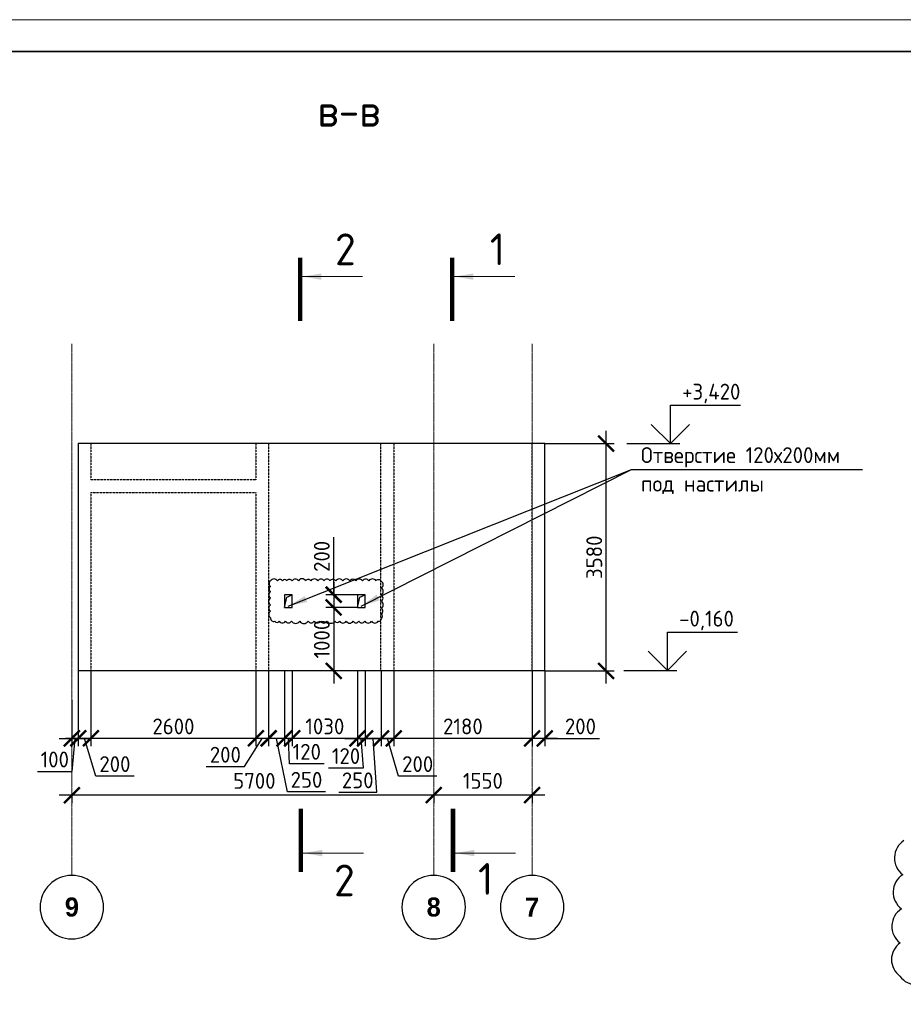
# Model space of a CAD drawing. Header units: millimetres. Extents: x 247266 to 730847, y -636031 to 10052.
# Tile 299 of 330: x 577191 to 591111, y -96331 to -80819. Entities that reach past the tile are written whole.
import ezdxf

# ---------------------------------------------------------------- set-up
doc = ezdxf.new("R2010")
doc.units = ezdxf.units.MM
for name, pattern in [('______5', [1100, 800, -100, 100, -100]), ('________', [0]), ('HIDDEN2', [4.7625, 3.175, -1.5875]), ('осевая', [50.8, 31.75, -6.35, 6.35, -6.35])]:
    doc.linetypes.add(name, pattern=pattern)
for name, color, linetype, lineweight in [('Standard', 7, 'Continuous', 25), ('Оси', 7, '______5', 18), ('ТОНКИЕ', 7, 'Continuous', 9), ('Узлы', 7, 'Continuous', 0)]:
    doc.layers.add(name, color=color, linetype=linetype, lineweight=lineweight)
for name, color, linetype in [('Изменения', 1, 'Continuous'), ('Исправления', 1, 'Continuous'), ('РАЗМЕРЫ', 7, 'Continuous'), ('СПДС_РАЗМЕРЫ', 7, 'Continuous'), ('СПДС_СИМВОЛЫ', 7, 'Continuous'), ('ТОЛСТЫЕ_ОСНОВНЫЕ', 7, 'Continuous')]:
    doc.layers.add(name, color=color, linetype=linetype)
doc.styles.add('Century Gothic', font='GOTHIC.TTF')
doc.styles.add('GOST-2.304_Type-B', font='GOST_Common.ttf')
doc.styles.add('ГОСТ 2.304', font='GOST_Common.ttf')
doc.dimstyles.new('СПДС', dxfattribs={"dimscale": 100, "dimtxt": 2.5, "dimasz": 2.5, "dimexe": 1.25, "dimexo": 0, "dimtad": 1, "dimdec": 0, "dimtxsty": 'GOST-2.304_Type-B', "dimblk": 'ARCHTICK', "dimcen": 2.5, "dimdle": 2, "dimadec": 0, "dimazin": 2, "dimtfac": 0.75, "dimtdec": 0, "dimtmove": 1, "dimatfit": 3, "dimfxl": 1, "dimtolj": 1, "dimarcsym": 1})

# ---------------------------------------------------------------- blocks, each defined once
blk = doc.blocks.new('*U3682')
at = {"layer": 'ТОЛСТЫЕ_ОСНОВНЫЕ', "lineweight": 35}
blk.add_lwpolyline([(20, 5), (836, 5), (836, 589), (20, 589)], close=True, dxfattribs=at)
at = {"layer": 'ТОНКИЕ'}
blk.add_lwpolyline([(0, 0), (841, 0), (841, 594), (0, 594)], close=True, dxfattribs=at)
blk = doc.blocks.new('_ArchTick')
at = {"color": 0, "linetype": 'ByBlock', "const_width": 0.15}
blk.add_lwpolyline([(-0.5, -0.5), (0.5, 0.5)], dxfattribs=at)
blk = doc.blocks.new('*D183')
at = {"color": 0, "lineweight": -2}
for p, q in [((541227, -91406), (541227, -91281)), ((542327, -91406), (542327, -91281)), ((542527, -91406), (541027, -91406))]:
    blk.add_line(p, q, dxfattribs=at)
at = {"layer": 'DEFPOINTS', "color": 0, "ltscale": 100}
for p in [(541227, -91406), (541227, -91406), (542327, -91406)]:
    blk.add_point(p, dxfattribs=at)
at = {"color": 0, "lineweight": -2, "ltscale": 100, "xscale": 250, "yscale": 250, "zscale": 250, "rotation": 180}
blk.add_blockref('_ArchTick', (541227, -91406), dxfattribs=at)
at = {"color": 0, "lineweight": -2, "ltscale": 100, "xscale": 250, "yscale": 250, "zscale": 250}
blk.add_blockref('_ArchTick', (542327, -91406), dxfattribs=at)
at = {"color": 0, "lineweight": 0, "ltscale": 100, "insert": (541777, -91181), "char_height": 250, "width": 83333.33, "attachment_point": 5, "style": 'GOST-2.304_Type-B'}
blk.add_mtext('\\A1;1100', dxfattribs=at)
blk = doc.blocks.new('*D184')
at = {"color": 0, "lineweight": -2}
for p, q in [((538227, -91406), (538227, -91281)), ((541227, -91406), (541227, -91281)), ((541427, -91406), (538027, -91406))]:
    blk.add_line(p, q, dxfattribs=at)
at = {"layer": 'DEFPOINTS', "color": 0, "ltscale": 100}
for p in [(538227, -91406), (538227, -91406), (541227, -91406)]:
    blk.add_point(p, dxfattribs=at)
at = {"color": 0, "lineweight": -2, "ltscale": 100, "xscale": 250, "yscale": 250, "zscale": 250, "rotation": 180}
blk.add_blockref('_ArchTick', (538227, -91406), dxfattribs=at)
at = {"color": 0, "lineweight": -2, "ltscale": 100, "xscale": 250, "yscale": 250, "zscale": 250}
blk.add_blockref('_ArchTick', (541227, -91406), dxfattribs=at)
at = {"color": 0, "lineweight": 0, "ltscale": 100, "insert": (539752, -91181), "char_height": 250, "width": 83333.33, "attachment_point": 5, "style": 'GOST-2.304_Type-B'}
blk.add_mtext('\\A1;3000', dxfattribs=at)
blk = doc.blocks.new('*D185')
at = {"color": 0, "lineweight": -2}
for p, q in [((535127, -91830), (535127, -91281)), ((538227, -91406), (538227, -91281)), ((538427, -91406), (534927, -91406))]:
    blk.add_line(p, q, dxfattribs=at)
at = {"layer": 'DEFPOINTS', "color": 0, "ltscale": 100}
for p in [(535127, -91406), (538227, -91406), (535127, -91830)]:
    blk.add_point(p, dxfattribs=at)
at = {"color": 0, "lineweight": -2, "ltscale": 100, "xscale": 250, "yscale": 250, "zscale": 250, "rotation": 180}
blk.add_blockref('_ArchTick', (535127, -91406), dxfattribs=at)
at = {"color": 0, "lineweight": -2, "ltscale": 100, "xscale": 250, "yscale": 250, "zscale": 250}
blk.add_blockref('_ArchTick', (538227, -91406), dxfattribs=at)
at = {"color": 0, "lineweight": 0, "ltscale": 100, "insert": (536677, -91181), "char_height": 250, "width": 83333.33, "attachment_point": 5, "style": 'GOST-2.304_Type-B'}
blk.add_mtext('\\A1;3100', dxfattribs=at)
blk = doc.blocks.new('NSY101')
at = {"color": 0, "linetype": 'ByBlock', "lineweight": -2}
blk.add_circle((0, 0), 50, dxfattribs=at)
blk = doc.blocks.new('*D181')
at = {"color": 0, "lineweight": -2}
for p, q in [((585463, -93036), (583513, -93036)), ((583713, -93036), (583713, -93161)), ((585263, -93036), (585263, -93161))]:
    blk.add_line(p, q, dxfattribs=at)
at = {"layer": 'DEFPOINTS', "color": 0, "ltscale": 100}
for p in [(583713, -93036), (583713, -93036), (585263, -93036)]:
    blk.add_point(p, dxfattribs=at)
at = {"color": 0, "lineweight": -2, "ltscale": 100, "xscale": 250, "yscale": 250, "zscale": 250, "rotation": 180}
blk.add_blockref('_ArchTick', (583713, -93036), dxfattribs=at)
at = {"color": 0, "lineweight": -2, "ltscale": 100, "xscale": 250, "yscale": 250, "zscale": 250}
blk.add_blockref('_ArchTick', (585263, -93036), dxfattribs=at)
at = {"color": 0, "lineweight": 0, "ltscale": 100, "insert": (584488, -92811), "char_height": 250, "width": 83333.33, "attachment_point": 5, "style": 'GOST-2.304_Type-B'}
blk.add_mtext('\\A1;1550', dxfattribs=at)
blk = doc.blocks.new('*D182')
at = {"color": 0, "lineweight": -2}
for p, q in [((583913, -93036), (577813, -93036)), ((578013, -93036), (578013, -93161)), ((583713, -93036), (583713, -93161))]:
    blk.add_line(p, q, dxfattribs=at)
at = {"layer": 'DEFPOINTS', "color": 0, "ltscale": 100}
for p in [(578013, -93036), (578013, -93036), (583713, -93036)]:
    blk.add_point(p, dxfattribs=at)
at = {"color": 0, "lineweight": -2, "ltscale": 100, "xscale": 250, "yscale": 250, "zscale": 250, "rotation": 180}
blk.add_blockref('_ArchTick', (578013, -93036), dxfattribs=at)
at = {"color": 0, "lineweight": -2, "ltscale": 100, "xscale": 250, "yscale": 250, "zscale": 250}
blk.add_blockref('_ArchTick', (583713, -93036), dxfattribs=at)
at = {"color": 0, "lineweight": 0, "ltscale": 100, "insert": (580888, -92811), "char_height": 250, "width": 83333.33, "attachment_point": 5, "style": 'GOST-2.304_Type-B'}
blk.add_mtext('\\A1;5700', dxfattribs=at)
blk = doc.blocks.new('*D186')
at = {"layer": 'DEFPOINTS', "color": 0, "ltscale": 100}
for p in [(578113, -91078), (578013, -91534), (578113, -92141)]:
    blk.add_point(p, dxfattribs=at)
at = {"layer": 'РАЗМЕРЫ', "color": 0, "lineweight": -2}
for p, q in [((578113, -91078), (578113, -92266)), ((578013, -91534), (578013, -92266)), ((577813, -92141), (578313, -92141)), ((578019, -92661), (578063, -92141)), ((577469, -92661), (578019, -92661))]:
    blk.add_line(p, q, dxfattribs=at)
at = {"layer": 'РАЗМЕРЫ', "color": 0, "lineweight": -2, "ltscale": 100, "xscale": 250, "yscale": 250, "zscale": 250}
blk.add_blockref('_ArchTick', (578013, -92141), dxfattribs=at)
at = {"layer": 'РАЗМЕРЫ', "color": 0, "lineweight": -2, "ltscale": 100, "xscale": 250, "yscale": 250, "zscale": 250, "rotation": 180}
blk.add_blockref('_ArchTick', (578113, -92141), dxfattribs=at)
at = {"layer": 'РАЗМЕРЫ', "color": 0, "lineweight": 0, "ltscale": 100, "insert": (577744, -92474), "char_height": 250, "attachment_point": 5, "style": 'GOST-2.304_Type-B'}
blk.add_mtext('\\A1;100', dxfattribs=at)
blk = doc.blocks.new('*D187')
at = {"layer": 'DEFPOINTS', "color": 0, "ltscale": 100}
for p in [(585463, -91078), (585263, -91357), (585263, -92141)]:
    blk.add_point(p, dxfattribs=at)
at = {"layer": 'РАЗМЕРЫ', "color": 0, "lineweight": -2}
for p, q in [((585463, -91078), (585463, -92266)), ((585263, -91357), (585263, -92266)), ((585663, -92141), (585063, -92141)), ((585463, -92141), (586325, -92141))]:
    blk.add_line(p, q, dxfattribs=at)
at = {"layer": 'РАЗМЕРЫ', "color": 0, "lineweight": -2, "ltscale": 100, "xscale": 250, "yscale": 250, "zscale": 250, "rotation": 180}
blk.add_blockref('_ArchTick', (585263, -92141), dxfattribs=at)
at = {"layer": 'РАЗМЕРЫ', "color": 0, "lineweight": -2, "ltscale": 100, "xscale": 250, "yscale": 250, "zscale": 250}
blk.add_blockref('_ArchTick', (585463, -92141), dxfattribs=at)
at = {"layer": 'РАЗМЕРЫ', "color": 0, "lineweight": 0, "ltscale": 100, "insert": (586025, -91953), "char_height": 250, "attachment_point": 5, "style": 'GOST-2.304_Type-B'}
blk.add_mtext('\\A1;200', dxfattribs=at)
blk = doc.blocks.new('*D437')
at = {"color": 0, "lineweight": -2}
for p, q in [((557717, -91398), (557717, -91273)), ((558817, -91398), (558817, -91273)), ((559017, -91398), (557517, -91398))]:
    blk.add_line(p, q, dxfattribs=at)
at = {"layer": 'DEFPOINTS', "color": 0, "ltscale": 100}
for p in [(557717, -91398), (557717, -91398), (558817, -91398)]:
    blk.add_point(p, dxfattribs=at)
at = {"color": 0, "lineweight": -2, "ltscale": 100, "xscale": 250, "yscale": 250, "zscale": 250, "rotation": 180}
blk.add_blockref('_ArchTick', (557717, -91398), dxfattribs=at)
at = {"color": 0, "lineweight": -2, "ltscale": 100, "xscale": 250, "yscale": 250, "zscale": 250}
blk.add_blockref('_ArchTick', (558817, -91398), dxfattribs=at)
at = {"color": 0, "lineweight": 0, "ltscale": 100, "insert": (558267, -91173), "char_height": 250, "width": 83333.33, "attachment_point": 5, "style": 'GOST-2.304_Type-B'}
blk.add_mtext('\\A1;1100', dxfattribs=at)
blk = doc.blocks.new('*D438')
at = {"color": 0, "lineweight": -2}
for p, q in [((554717, -91398), (554717, -91273)), ((557717, -91398), (557717, -91273)), ((557917, -91398), (554517, -91398))]:
    blk.add_line(p, q, dxfattribs=at)
at = {"layer": 'DEFPOINTS', "color": 0, "ltscale": 100}
for p in [(554717, -91398), (554717, -91398), (557717, -91398)]:
    blk.add_point(p, dxfattribs=at)
at = {"color": 0, "lineweight": -2, "ltscale": 100, "xscale": 250, "yscale": 250, "zscale": 250, "rotation": 180}
blk.add_blockref('_ArchTick', (554717, -91398), dxfattribs=at)
at = {"color": 0, "lineweight": -2, "ltscale": 100, "xscale": 250, "yscale": 250, "zscale": 250}
blk.add_blockref('_ArchTick', (557717, -91398), dxfattribs=at)
at = {"color": 0, "lineweight": 0, "ltscale": 100, "insert": (556242, -91173), "char_height": 250, "width": 83333.33, "attachment_point": 5, "style": 'GOST-2.304_Type-B'}
blk.add_mtext('\\A1;3000', dxfattribs=at)
blk = doc.blocks.new('*D439')
at = {"color": 0, "lineweight": -2}
for p, q in [((551617, -91136), (551617, -91523)), ((554717, -91398), (554717, -91273)), ((554917, -91398), (551417, -91398))]:
    blk.add_line(p, q, dxfattribs=at)
at = {"layer": 'DEFPOINTS', "color": 0, "ltscale": 100}
for p in [(551617, -91136), (551617, -91398), (554717, -91398)]:
    blk.add_point(p, dxfattribs=at)
at = {"color": 0, "lineweight": -2, "ltscale": 100, "xscale": 250, "yscale": 250, "zscale": 250, "rotation": 180}
blk.add_blockref('_ArchTick', (551617, -91398), dxfattribs=at)
at = {"color": 0, "lineweight": -2, "ltscale": 100, "xscale": 250, "yscale": 250, "zscale": 250}
blk.add_blockref('_ArchTick', (554717, -91398), dxfattribs=at)
at = {"color": 0, "lineweight": 0, "ltscale": 100, "insert": (553167, -91173), "char_height": 250, "width": 83333.33, "attachment_point": 5, "style": 'GOST-2.304_Type-B'}
blk.add_mtext('\\A1;3100', dxfattribs=at)
blk = doc.blocks.new('*D462')
at = {"color": 0, "lineweight": -2}
for p, q in [((572386, -93283), (572386, -93158)), ((573486, -93283), (573486, -93158)), ((573686, -93283), (572186, -93283))]:
    blk.add_line(p, q, dxfattribs=at)
at = {"layer": 'DEFPOINTS', "color": 0, "ltscale": 100}
for p in [(572386, -93283), (572386, -93283), (573486, -93283)]:
    blk.add_point(p, dxfattribs=at)
at = {"color": 0, "lineweight": -2, "ltscale": 100, "xscale": 250, "yscale": 250, "zscale": 250, "rotation": 180}
blk.add_blockref('_ArchTick', (572386, -93283), dxfattribs=at)
at = {"color": 0, "lineweight": -2, "ltscale": 100, "xscale": 250, "yscale": 250, "zscale": 250}
blk.add_blockref('_ArchTick', (573486, -93283), dxfattribs=at)
at = {"color": 0, "lineweight": 0, "ltscale": 100, "insert": (572936, -93058), "char_height": 250, "width": 83333.33, "attachment_point": 5, "style": 'GOST-2.304_Type-B'}
blk.add_mtext('\\A1;1100', dxfattribs=at)
blk = doc.blocks.new('*D463')
at = {"color": 0, "lineweight": -2}
for p, q in [((569386, -93283), (569386, -93158)), ((572386, -93283), (572386, -93158)), ((572586, -93283), (569186, -93283))]:
    blk.add_line(p, q, dxfattribs=at)
at = {"layer": 'DEFPOINTS', "color": 0, "ltscale": 100}
for p in [(569386, -93283), (569386, -93283), (572386, -93283)]:
    blk.add_point(p, dxfattribs=at)
at = {"color": 0, "lineweight": -2, "ltscale": 100, "xscale": 250, "yscale": 250, "zscale": 250, "rotation": 180}
blk.add_blockref('_ArchTick', (569386, -93283), dxfattribs=at)
at = {"color": 0, "lineweight": -2, "ltscale": 100, "xscale": 250, "yscale": 250, "zscale": 250}
blk.add_blockref('_ArchTick', (572386, -93283), dxfattribs=at)
at = {"color": 0, "lineweight": 0, "ltscale": 100, "insert": (570911, -93058), "char_height": 250, "width": 83333.33, "attachment_point": 5, "style": 'GOST-2.304_Type-B'}
blk.add_mtext('\\A1;3000', dxfattribs=at)
blk = doc.blocks.new('*D464')
at = {"color": 0, "lineweight": -2}
for p, q in [((566286, -93706), (566286, -93158)), ((569386, -93283), (569386, -93158)), ((569586, -93283), (566086, -93283))]:
    blk.add_line(p, q, dxfattribs=at)
at = {"layer": 'DEFPOINTS', "color": 0, "ltscale": 100}
for p in [(566286, -93283), (569386, -93283), (566286, -93706)]:
    blk.add_point(p, dxfattribs=at)
at = {"color": 0, "lineweight": -2, "ltscale": 100, "xscale": 250, "yscale": 250, "zscale": 250, "rotation": 180}
blk.add_blockref('_ArchTick', (566286, -93283), dxfattribs=at)
at = {"color": 0, "lineweight": -2, "ltscale": 100, "xscale": 250, "yscale": 250, "zscale": 250}
blk.add_blockref('_ArchTick', (569386, -93283), dxfattribs=at)
at = {"color": 0, "lineweight": 0, "ltscale": 100, "insert": (567836, -93058), "char_height": 250, "width": 83333.33, "attachment_point": 5, "style": 'GOST-2.304_Type-B'}
blk.add_mtext('\\A1;3100', dxfattribs=at)
blk = doc.blocks.new('*D2831')
at = {"layer": 'DEFPOINTS', "color": 0, "ltscale": 100}
for p in [(583083, -91078), (585263, -91078), (583083, -92141)]:
    blk.add_point(p, dxfattribs=at)
at = {"layer": 'РАЗМЕРЫ', "color": 0, "lineweight": -2}
for p, q in [((583083, -91078), (583083, -92266)), ((585263, -91078), (585263, -92266)), ((585463, -92141), (582883, -92141))]:
    blk.add_line(p, q, dxfattribs=at)
at = {"layer": 'РАЗМЕРЫ', "color": 0, "lineweight": -2, "ltscale": 100, "xscale": 250, "yscale": 250, "zscale": 250, "rotation": 180}
blk.add_blockref('_ArchTick', (583083, -92141), dxfattribs=at)
at = {"layer": 'РАЗМЕРЫ', "color": 0, "lineweight": -2, "ltscale": 100, "xscale": 250, "yscale": 250, "zscale": 250}
blk.add_blockref('_ArchTick', (585263, -92141), dxfattribs=at)
at = {"layer": 'РАЗМЕРЫ', "color": 0, "lineweight": 0, "ltscale": 100, "insert": (584173, -91953), "char_height": 250, "attachment_point": 5, "style": 'GOST-2.304_Type-B'}
blk.add_mtext('\\A1;2180', dxfattribs=at)
blk = doc.blocks.new('*D2832')
at = {"layer": 'DEFPOINTS', "color": 0, "ltscale": 100}
for p in [(582883, -91078), (583083, -91078), (582883, -92141)]:
    blk.add_point(p, dxfattribs=at)
at = {"layer": 'РАЗМЕРЫ', "color": 0, "lineweight": -2}
for p, q in [((582883, -91078), (582883, -92266)), ((583083, -91078), (583083, -92266)), ((583283, -92141), (582683, -92141)), ((583161, -92735), (582983, -92141)), ((583762, -92735), (583161, -92735))]:
    blk.add_line(p, q, dxfattribs=at)
at = {"layer": 'РАЗМЕРЫ', "color": 0, "lineweight": -2, "ltscale": 100, "xscale": 250, "yscale": 250, "zscale": 250, "rotation": 180}
blk.add_blockref('_ArchTick', (582883, -92141), dxfattribs=at)
at = {"layer": 'РАЗМЕРЫ', "color": 0, "lineweight": -2, "ltscale": 100, "xscale": 250, "yscale": 250, "zscale": 250}
blk.add_blockref('_ArchTick', (583083, -92141), dxfattribs=at)
at = {"layer": 'РАЗМЕРЫ', "color": 0, "lineweight": 0, "ltscale": 100, "insert": (583461, -92547), "char_height": 250, "attachment_point": 5, "style": 'GOST-2.304_Type-B'}
blk.add_mtext('\\A1;200', dxfattribs=at)
blk = doc.blocks.new('*D2834')
at = {"layer": 'DEFPOINTS', "color": 0, "ltscale": 100}
for p in [(580913, -91078), (581113, -91078), (580913, -92141)]:
    blk.add_point(p, dxfattribs=at)
at = {"layer": 'РАЗМЕРЫ', "color": 0, "lineweight": -2}
for p, q in [((580913, -91078), (580913, -92266)), ((581113, -91078), (581113, -92266)), ((581313, -92141), (580713, -92141)), ((580731, -92587), (581013, -92141)), ((580131, -92587), (580731, -92587))]:
    blk.add_line(p, q, dxfattribs=at)
at = {"layer": 'РАЗМЕРЫ', "color": 0, "lineweight": -2, "ltscale": 100, "xscale": 250, "yscale": 250, "zscale": 250, "rotation": 180}
blk.add_blockref('_ArchTick', (580913, -92141), dxfattribs=at)
at = {"layer": 'РАЗМЕРЫ', "color": 0, "lineweight": -2, "ltscale": 100, "xscale": 250, "yscale": 250, "zscale": 250}
blk.add_blockref('_ArchTick', (581113, -92141), dxfattribs=at)
at = {"layer": 'РАЗМЕРЫ', "color": 0, "lineweight": 0, "ltscale": 100, "insert": (580431, -92399), "char_height": 250, "attachment_point": 5, "style": 'GOST-2.304_Type-B'}
blk.add_mtext('\\A1;200', dxfattribs=at)
blk = doc.blocks.new('*D2835')
at = {"layer": 'DEFPOINTS', "color": 0, "ltscale": 100}
for p in [(578313, -91078), (580913, -91078), (578313, -92141)]:
    blk.add_point(p, dxfattribs=at)
at = {"layer": 'РАЗМЕРЫ', "color": 0, "lineweight": -2}
for p, q in [((578313, -91078), (578313, -92266)), ((580913, -91078), (580913, -92266)), ((581113, -92141), (578113, -92141))]:
    blk.add_line(p, q, dxfattribs=at)
at = {"layer": 'РАЗМЕРЫ', "color": 0, "lineweight": -2, "ltscale": 100, "xscale": 250, "yscale": 250, "zscale": 250, "rotation": 180}
blk.add_blockref('_ArchTick', (578313, -92141), dxfattribs=at)
at = {"layer": 'РАЗМЕРЫ', "color": 0, "lineweight": -2, "ltscale": 100, "xscale": 250, "yscale": 250, "zscale": 250}
blk.add_blockref('_ArchTick', (580913, -92141), dxfattribs=at)
at = {"layer": 'РАЗМЕРЫ', "color": 0, "lineweight": 0, "ltscale": 100, "insert": (579613, -91953), "char_height": 250, "attachment_point": 5, "style": 'GOST-2.304_Type-B'}
blk.add_mtext('\\A1;2600', dxfattribs=at)
blk = doc.blocks.new('*D2836')
at = {"layer": 'DEFPOINTS', "color": 0, "ltscale": 100}
for p in [(578113, -91078), (578313, -91078), (578113, -92141)]:
    blk.add_point(p, dxfattribs=at)
at = {"layer": 'РАЗМЕРЫ', "color": 0, "lineweight": -2}
for p, q in [((578113, -91078), (578113, -92266)), ((578313, -91078), (578313, -92266)), ((578513, -92141), (577913, -92141)), ((578391, -92735), (578213, -92141)), ((578992, -92735), (578391, -92735))]:
    blk.add_line(p, q, dxfattribs=at)
at = {"layer": 'РАЗМЕРЫ', "color": 0, "lineweight": -2, "ltscale": 100, "xscale": 250, "yscale": 250, "zscale": 250, "rotation": 180}
blk.add_blockref('_ArchTick', (578113, -92141), dxfattribs=at)
at = {"layer": 'РАЗМЕРЫ', "color": 0, "lineweight": -2, "ltscale": 100, "xscale": 250, "yscale": 250, "zscale": 250}
blk.add_blockref('_ArchTick', (578313, -92141), dxfattribs=at)
at = {"layer": 'РАЗМЕРЫ', "color": 0, "lineweight": 0, "ltscale": 100, "insert": (578691, -92547), "char_height": 250, "attachment_point": 5, "style": 'GOST-2.304_Type-B'}
blk.add_mtext('\\A1;200', dxfattribs=at)
blk = doc.blocks.new('*D2923')
at = {"layer": 'DEFPOINTS', "color": 0, "ltscale": 100}
for p in [(585463, -87498), (586430, -87498), (585463, -91078)]:
    blk.add_point(p, dxfattribs=at)
at = {"layer": 'РАЗМЕРЫ', "color": 0, "lineweight": -2}
for p, q in [((586430, -91278), (586430, -87298)), ((585463, -87498), (586555, -87498)), ((585463, -91078), (586555, -91078))]:
    blk.add_line(p, q, dxfattribs=at)
at = {"layer": 'РАЗМЕРЫ', "color": 0, "lineweight": -2, "ltscale": 100, "xscale": 250, "yscale": 250, "zscale": 250}
for p, rotation in [((586430, -87498), 90), ((586430, -91078), 270)]:
    blk.add_blockref('_ArchTick', p, dxfattribs=dict(at, rotation=rotation))
at = {"layer": 'РАЗМЕРЫ', "color": 0, "lineweight": 0, "ltscale": 100, "insert": (586242, -89288), "char_height": 250, "attachment_point": 5, "rotation": 90, "style": 'GOST-2.304_Type-B'}
blk.add_mtext('\\A1;3580', dxfattribs=at)
blk = doc.blocks.new('*D3757')
at = {"layer": 'DEFPOINTS', "color": 0, "ltscale": 100}
for p in [(581113, -91078), (581363, -91078), (581113, -92141)]:
    blk.add_point(p, dxfattribs=at)
at = {"layer": 'СПДС_РАЗМЕРЫ', "color": 0, "lineweight": -2}
for p, q in [((581113, -91078), (581113, -92266)), ((581363, -91078), (581363, -92266)), ((581563, -92141), (580913, -92141)), ((581409, -92983), (581238, -92141)), ((582010, -92983), (581409, -92983))]:
    blk.add_line(p, q, dxfattribs=at)
at = {"layer": 'СПДС_РАЗМЕРЫ', "color": 0, "lineweight": -2, "ltscale": 100, "xscale": 250, "yscale": 250, "zscale": 250, "rotation": 180}
blk.add_blockref('_ArchTick', (581113, -92141), dxfattribs=at)
at = {"layer": 'СПДС_РАЗМЕРЫ', "color": 0, "lineweight": -2, "ltscale": 100, "xscale": 250, "yscale": 250, "zscale": 250}
blk.add_blockref('_ArchTick', (581363, -92141), dxfattribs=at)
at = {"layer": 'СПДС_РАЗМЕРЫ', "color": 0, "lineweight": 0, "ltscale": 100, "insert": (581709, -92795), "char_height": 250, "attachment_point": 5, "style": 'GOST-2.304_Type-B'}
blk.add_mtext('\\A1;250', dxfattribs=at)
blk = doc.blocks.new('*D3758')
at = {"layer": 'DEFPOINTS', "color": 0, "ltscale": 100}
for p in [(581363, -91078), (581483, -91078), (581363, -92141)]:
    blk.add_point(p, dxfattribs=at)
at = {"layer": 'СПДС_РАЗМЕРЫ', "color": 0, "lineweight": -2}
for p, q in [((581363, -91078), (581363, -92266)), ((581483, -91078), (581483, -92266)), ((581683, -92141), (581163, -92141)), ((581439, -92541), (581423, -92141)), ((581989, -92541), (581439, -92541))]:
    blk.add_line(p, q, dxfattribs=at)
at = {"layer": 'СПДС_РАЗМЕРЫ', "color": 0, "lineweight": -2, "ltscale": 100, "xscale": 250, "yscale": 250, "zscale": 250}
blk.add_blockref('_ArchTick', (581363, -92141), dxfattribs=at)
at = {"layer": 'СПДС_РАЗМЕРЫ', "color": 0, "lineweight": -2, "ltscale": 100, "xscale": 250, "yscale": 250, "zscale": 250, "rotation": 180}
blk.add_blockref('_ArchTick', (581483, -92141), dxfattribs=at)
at = {"layer": 'СПДС_РАЗМЕРЫ', "color": 0, "lineweight": 0, "ltscale": 100, "insert": (581714, -92353), "char_height": 250, "attachment_point": 5, "style": 'GOST-2.304_Type-B'}
blk.add_mtext('\\A1;120', dxfattribs=at)
blk = doc.blocks.new('*D3759')
at = {"layer": 'DEFPOINTS', "color": 0, "ltscale": 100}
for p in [(581483, -91078), (582513, -91078), (581483, -92141)]:
    blk.add_point(p, dxfattribs=at)
at = {"layer": 'СПДС_РАЗМЕРЫ', "color": 0, "lineweight": -2}
for p, q in [((581483, -91078), (581483, -92266)), ((582513, -91078), (582513, -92266)), ((582713, -92141), (581283, -92141))]:
    blk.add_line(p, q, dxfattribs=at)
at = {"layer": 'СПДС_РАЗМЕРЫ', "color": 0, "lineweight": -2, "ltscale": 100, "xscale": 250, "yscale": 250, "zscale": 250, "rotation": 180}
blk.add_blockref('_ArchTick', (581483, -92141), dxfattribs=at)
at = {"layer": 'СПДС_РАЗМЕРЫ', "color": 0, "lineweight": -2, "ltscale": 100, "xscale": 250, "yscale": 250, "zscale": 250}
blk.add_blockref('_ArchTick', (582513, -92141), dxfattribs=at)
at = {"layer": 'СПДС_РАЗМЕРЫ', "color": 0, "lineweight": 0, "ltscale": 100, "insert": (581998, -91953), "char_height": 250, "attachment_point": 5, "style": 'GOST-2.304_Type-B'}
blk.add_mtext('\\A1;1030', dxfattribs=at)
blk = doc.blocks.new('*D3760')
at = {"layer": 'DEFPOINTS', "color": 0, "ltscale": 100}
for p in [(582633, -91078), (582883, -91078), (582883, -92141)]:
    blk.add_point(p, dxfattribs=at)
at = {"layer": 'СПДС_РАЗМЕРЫ', "color": 0, "lineweight": -2}
for p, q in [((582633, -91078), (582633, -92266)), ((582883, -91078), (582883, -92266)), ((582433, -92141), (583083, -92141)), ((582816, -92991), (582758, -92141)), ((582216, -92991), (582816, -92991))]:
    blk.add_line(p, q, dxfattribs=at)
at = {"layer": 'СПДС_РАЗМЕРЫ', "color": 0, "lineweight": -2, "ltscale": 100, "xscale": 250, "yscale": 250, "zscale": 250, "rotation": 180}
blk.add_blockref('_ArchTick', (582633, -92141), dxfattribs=at)
at = {"layer": 'СПДС_РАЗМЕРЫ', "color": 0, "lineweight": -2, "ltscale": 100, "xscale": 250, "yscale": 250, "zscale": 250}
blk.add_blockref('_ArchTick', (582883, -92141), dxfattribs=at)
at = {"layer": 'СПДС_РАЗМЕРЫ', "color": 0, "lineweight": 0, "ltscale": 100, "insert": (582516, -92803), "char_height": 250, "attachment_point": 5, "style": 'GOST-2.304_Type-B'}
blk.add_mtext('\\A1;250', dxfattribs=at)
blk = doc.blocks.new('*D3761')
at = {"layer": 'DEFPOINTS', "color": 0, "ltscale": 100}
for p in [(582513, -91078), (582633, -91078), (582633, -92141)]:
    blk.add_point(p, dxfattribs=at)
at = {"layer": 'СПДС_РАЗМЕРЫ', "color": 0, "lineweight": -2}
for p, q in [((582513, -91078), (582513, -92266)), ((582633, -91078), (582633, -92266)), ((582313, -92141), (582833, -92141)), ((582607, -92608), (582573, -92141)), ((582057, -92608), (582607, -92608))]:
    blk.add_line(p, q, dxfattribs=at)
at = {"layer": 'СПДС_РАЗМЕРЫ', "color": 0, "lineweight": -2, "ltscale": 100, "xscale": 250, "yscale": 250, "zscale": 250}
blk.add_blockref('_ArchTick', (582513, -92141), dxfattribs=at)
at = {"layer": 'СПДС_РАЗМЕРЫ', "color": 0, "lineweight": -2, "ltscale": 100, "xscale": 250, "yscale": 250, "zscale": 250, "rotation": 180}
blk.add_blockref('_ArchTick', (582633, -92141), dxfattribs=at)
at = {"layer": 'СПДС_РАЗМЕРЫ', "color": 0, "lineweight": 0, "ltscale": 100, "insert": (582332, -92420), "char_height": 250, "attachment_point": 5, "style": 'GOST-2.304_Type-B'}
blk.add_mtext('\\A1;120', dxfattribs=at)

msp = doc.modelspace()

# ---------------------------------------------------------------- linework, layer by layer
at = {"linetype": 'HIDDEN2', "transparency": 33554687}
for p, q in [((578312.79, -87493.34), (578312.79, -88067.98)), ((580912.79, -87493.34), (580912.79, -88067.98)), ((581112.79, -87493.34), (581112.79, -91077.98)), ((582882.79, -91077.98), (582882.79, -87493.34)), ((583082.79, -87493.34), (583082.79, -91077.98)), ((585262.79, -91077.98), (585262.79, -87493.34)), ((580912.79, -88067.98), (578312.79, -88067.98)), ((578312.79, -88267.98), (580912.79, -88267.98)), ((578312.79, -88267.98), (578312.79, -91077.98)), ((580912.79, -88267.98), (580912.79, -91077.98))]:
    msp.add_line(p, q, dxfattribs=at)
for points in [[(587441.52, -86894.34), (588546.8, -86894.34)], [(587441.52, -87494.34), (587441.52, -86894.34)], [(587741.52, -87194.34), (587441.52, -87494.34), (587141.52, -87194.34)], [(586756.95, -87494.34), (587591.52, -87494.34)], [(587393.88, -90470.06), (588499.16, -90470.06)], [(587393.88, -91070.06), (587393.88, -90470.06)], [(587693.88, -90770.06), (587393.88, -91070.06), (587093.88, -90770.06)], [(586709.32, -91070.06), (587543.88, -91070.06)]]:
    msp.add_lwpolyline(points)
at = {"layer": 'Standard', "linetype": '________', "lineweight": 30, "transparency": 33554687}
for p, q in [((578112.79, -87493.34), (578112.79, -91077.98)), ((578112.79, -87493.34), (585462.79, -87493.34)), ((585462.79, -89677.98), (585462.79, -87493.34)), ((585462.79, -91077.98), (585462.79, -89677.98)), ((581482.79, -89877.98), (581362.79, -89877.98)), ((581362.79, -89877.98), (581362.79, -90077.98)), ((581482.79, -90077.98), (581482.79, -89877.98)), ((582632.79, -89877.98), (582512.79, -89877.98)), ((582512.79, -89877.98), (582512.79, -90077.98)), ((582632.79, -90077.98), (582632.79, -89877.98)), ((581362.79, -90077.98), (581482.79, -90077.98)), ((582512.79, -90077.98), (582632.79, -90077.98)), ((585462.79, -91077.98), (578112.79, -91077.98))]:
    msp.add_line(p, q, dxfattribs=at)
at = {"layer": 'Изменения'}
msp.add_lwpolyline([(581142.06, -89658.69, 0.52056705), (581142.06, -89746.67, 0.52056705), (581142.06, -89830.22, 0.52056705), (581142.06, -89927.74, 0.52056705), (581142.06, -90038.83, 0.52056705), (581142.06, -90136.8, 0.52056705), (581142.06, -90242.43, 0.52056705), (581211.77, -90297.47, 0.52056705), (581278.63, -90297.47, 0.52056705), (581376.77, -90297.47, 0.52056705), (581473.33, -90297.47, 0.52056705), (581602.65, -90297.47, 0.52056705), (581735.25, -90297.47, 0.52056705), (581829.71, -90297.47, 0.52056705), (581927.67, -90297.47, 0.52056705), (582035.46, -90297.47, 0.52056705), (582156.65, -90297.47, 0.52056705), (582230.73, -90297.47, 0.52056705), (582335.02, -90297.47, 0.52056705), (582444.13, -90297.47, 0.52056705), (582532.87, -90297.47, 0.52056705), (582625.8, -90297.47, 0.52056705), (582734.14, -90297.47, 0.52056705), (582840.62, -90297.47, 0.52056705), (582889.43, -90252.04, 0.52056705), (582889.43, -90180.27, 0.52056705), (582889.43, -90092.22, 0.52056705), (582889.43, -89980.28, 0.52056705), (582889.43, -89882.98, 0.52056705), (582889.43, -89771.8, 0.52056705), (582889.43, -89668.46, 0.52056705), (582804.95, -89658.69, 0.52056705), (582692.05, -89658.69, 0.52056705), (582589.59, -89658.69, 0.52056705), (582484.6, -89658.69, 0.52056705), (582390.84, -89658.69, 0.52056705), (582282.44, -89658.69, 0.52056705), (582170.9, -89658.69, 0.52056705), (582079.77, -89658.69, 0.52056705), (581985, -89658.69, 0.52056705), (581890.08, -89658.69, 0.52056705), (581776.92, -89658.69, 0.52056705), (581696.96, -89658.69, 0.52056705), (581581.35, -89658.69, 0.52056705), (581482.74, -89658.69, 0.52056705), (581397.34, -89658.69, 0.52056705), (581329.8, -89658.69, 0.52056705), (581252.75, -89658.69, 0.52056705)], format="xyb", close=True, dxfattribs=at)
at = {"layer": 'Исправления'}
msp.add_lwpolyline([(591121.6, -93750.57, 0.52056705), (591101.43, -94288.75, 0.52056705), (591081.26, -94826.94, 0.52056705), (591061.08, -95365.13, 0.52056705), (591058.7, -95886.18, 0.52056705), (591597.26, -95886.18, 0.52056705)], format="xyb", dxfattribs=at)
at = {"layer": 'Оси', "linetype": 'осевая', "lineweight": 0, "ltscale": 0.3, "transparency": 33554687}
for p, q in [((578012.79, -85928.22), (578012.79, -94284.33)), ((583712.79, -85928.22), (583712.79, -94284.33)), ((585262.79, -85928.22), (585262.79, -94284.33))]:
    msp.add_line(p, q, dxfattribs=at)
at = {"layer": 'РАЗМЕРЫ'}
for p, q in [((581362.79, -90077.98), (581397.93, -89914.37)), ((581397.93, -89914.37), (581482.79, -89877.98)), ((582512.79, -90077.98), (582547.93, -89914.37)), ((582547.93, -89914.37), (582632.79, -89877.98))]:
    msp.add_line(p, q, dxfattribs=at)
at = {"layer": 'СПДС_РАЗМЕРЫ', "ltscale": 100}
for p, q in [((582137.79, -89877.98), (582137.79, -88973.61)), ((582137.79, -89677.98), (582137.79, -90277.98)), ((582512.79, -89877.98), (582012.79, -89877.98)), ((582137.79, -89877.98), (582137.79, -91277.98)), ((582512.79, -90077.98), (582012.79, -90077.98)), ((582512.79, -90077.98), (582012.79, -90077.98)), ((582512.79, -91077.98), (582012.79, -91077.98))]:
    msp.add_line(p, q, dxfattribs=at)
at = {"layer": 'СПДС_СИМВОЛЫ', "ltscale": 100}
for p, q in [((581422.79, -90058.92), (586827.09, -87903.99)), ((582572.79, -90058.92), (586827.09, -87903.99)), ((586827.09, -87903.99), (590465.93, -87903.99))]:
    msp.add_line(p, q, dxfattribs=at)
for points in [[(581422.79, -90058.92), (581682.12, -89899.1), (581720.03, -89992.24)], [(582572.79, -90058.92), (582816.59, -89876.29), (582862.77, -89965.61)]]:
    msp.add_solid(points, dxfattribs=at)
at = {"layer": 'Узлы', "linetype": 'Continuous', "lineweight": 0}
for p, q in [((581643.73, -84866.67, 400), (582593.73, -84866.67, 400)), ((584039.29, -84866.67, 400), (584989.29, -84866.67, 400)), ((581656.46, -93948.89, 200), (582606.46, -93948.89, 200)), ((584052.03, -93948.89, 200), (585002.03, -93948.89, 200))]:
    msp.add_line(p, q, dxfattribs=at)
at = {"layer": 'Узлы', "linetype": 'Continuous', "lineweight": 0, "const_width": 70}
for points, elevation in [([(581608.73, -84566.67), (581608.73, -85566.67)], 400), ([(584004.29, -84566.67), (584004.29, -85566.67)], 400), ([(581621.46, -94248.89), (581621.46, -93248.89)], 200), ([(584017.03, -94248.89), (584017.03, -93248.89)], 200)]:
    msp.add_lwpolyline(points, dxfattribs=dict(at, elevation=elevation))
at = {"layer": 'Узлы', "linetype": 'Continuous', "lineweight": 0}
for points in [[(581643.73, -84866.67, 400), (581944.18, -84916.95, 400), (581944.18, -84816.4, 400)], [(584039.29, -84866.67, 400), (584339.74, -84916.95, 400), (584339.74, -84816.4, 400)], [(581656.46, -93948.89, 200), (581956.91, -93999.17, 200), (581956.91, -93898.61, 200)], [(584052.03, -93948.89, 200), (584352.48, -93999.17, 200), (584352.48, -93898.61, 200)]]:
    msp.add_solid(points, dxfattribs=at)

# ---------------------------------------------------------------- block references
at = {"xscale": 100, "yscale": 100, "zscale": 100}
msp.add_blockref('*U3682', (526875.32, -140219.35, 3100), dxfattribs=at)
at = {"layer": 'Оси', "linetype": 'Continuous', "lineweight": 25, "transparency": 33554687, "xscale": -9.999999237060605, "yscale": 9.999999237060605, "zscale": 9.999999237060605}
for p in [(578013.33, -94800.21), (583713.33, -94800.21), (585263.33, -94800.21)]:
    msp.add_blockref('NSY101', p, dxfattribs=at)
at = {"layer": 'СПДС_РАЗМЕРЫ', "ltscale": 100, "xscale": 250, "yscale": 250, "zscale": 250}
for p, rotation in [((582137.79, -89877.98), 90), ((582137.79, -90077.98), 270), ((582137.79, -90077.98), 90), ((582137.79, -91077.98), 270)]:
    msp.add_blockref('_ArchTick', p, dxfattribs=dict(at, rotation=rotation))

# ---------------------------------------------------------------- texts
at = {"style": 'GOST-2.304_Type-B'}
for s, p in [('+3,420', (587627.44, -86804.34)), ('-0,160', (587579.8, -90380.06))]:
    msp.add_text(s, height=250, dxfattribs=at).set_placement(p)
at = {"layer": 'Оси', "linetype": 'Continuous', "lineweight": 25, "transparency": 33554687, "char_height": 300, "width": 385, "attachment_point": 5, "style": 'Century Gothic'}
for s, insert in [('\\A1;{\\fCentury Gothic|i0|b1;\\H300.000000;\\W1.000000;\\C16;9}\\P', (578013.33, -94800.21)), ('\\A1;{\\fCentury Gothic|i0|b1;\\H300.000000;\\W1.000000;\\C16;8}\\P', (583713.33, -94800.21)), ('\\A1;{\\fCentury Gothic|i0|b1;\\H300.000000;\\W1.000000;\\C16;7}\\P', (585263.33, -94800.21))]:
    msp.add_mtext(s, dxfattribs=dict(at, insert=insert))
at = {"layer": 'РАЗМЕРЫ', "insert": (582378.41, -82254.35), "char_height": 500, "attachment_point": 5, "style": 'GOST-2.304_Type-B'}
msp.add_mtext_dynamic_manual_height_columns('в-в', width=3941.2128, gutter_width=625, heights=[0], dxfattribs=at)
at = {"layer": 'СПДС_РАЗМЕРЫ', "ltscale": 100, "char_height": 250, "attachment_point": 5, "rotation": 90, "style": 'GOST-2.304_Type-B'}
for s, insert in [('\\A1;200', (581950.16, -89273.85)), ('\\A1;1000', (581950.16, -90577.98))]:
    msp.add_mtext(s, dxfattribs=dict(at, insert=insert))
at = {"layer": 'СПДС_СИМВОЛЫ', "color": 7, "linetype": 'Continuous', "ltscale": 100, "style": 'ГОСТ 2.304'}
for s, p in [('Отверстие 120х200мм', (586977.09, -87803.99)), ('под настилы', (586977.09, -88253.99))]:
    msp.add_text(s, height=250, dxfattribs=at).set_placement(p)
at = {"layer": 'Узлы', "linetype": 'Continuous', "lineweight": 0, "char_height": 500, "attachment_point": 5, "style": 'GOST-2.304_Type-B'}
for s, insert in [('2', (582321.76, -84436.67, 400)), ('1', (584717.33, -84436.67, 400)), ('2', (582306.46, -94378.89, 200)), ('1', (584531.05, -94355.62, 200))]:
    msp.add_mtext_dynamic_manual_height_columns(s, width=723.8798, gutter_width=25, heights=[0], dxfattribs=dict(at, insert=insert))

# ---------------------------------------------------------------- dimensions: what is measured, and where the dimension line sits
at = {"lineweight": 0}
for base, p1, p2, picture, middle in [((535127.33, -91406.1), (538227.33, -91406.1), (535127.33, -91829.63), '*D185', (536677.33, -91406.1)), ((538227.33, -91406.1), (541227.33, -91406.1), (538227.33, -91406.1), '*D184', (539752.49, -91406.1)), ((541227.33, -91406.1), (542327.33, -91406.1), (541227.33, -91406.1), '*D183', (541777.33, -91406.1)), ((551616.96, -91398.18), (554716.96, -91398.18), (551616.96, -91135.74), '*D439', (553166.96, -91398.18)), ((554716.96, -91398.18), (557716.96, -91398.18), (554716.96, -91398.18), '*D438', (556242.12, -91398.18)), ((557716.96, -91398.18), (558816.96, -91398.18), (557716.96, -91398.18), '*D437', (558266.96, -91398.18)), ((578012.79, -93036.4), (583712.79, -93036.4), (578012.79, -93036.4), '*D182', (580887.94, -93036.4)), ((583712.79, -93036.4), (585262.79, -93036.4), (583712.79, -93036.4), '*D181', (584487.79, -93036.4)), ((566285.83, -93282.83), (569385.83, -93282.83), (566285.83, -93706.36), '*D464', (567835.83, -93282.83)), ((569385.83, -93282.83), (572385.83, -93282.83), (569385.83, -93282.83), '*D463', (570910.99, -93282.83)), ((572385.83, -93282.83), (573485.83, -93282.83), (572385.83, -93282.83), '*D462', (572935.83, -93282.83))]:
    dim = msp.add_linear_dim(base=base, p1=p1, p2=p2, angle=180, dimstyle='СПДС', override={"dimgap": 1}, dxfattribs=at)
    dim.commit()
    dim.dimension.update_dxf_attribs({"geometry": picture, "text_midpoint": middle, "dimtype": 160})
at = {"layer": 'РАЗМЕРЫ', "lineweight": 0}
dim = msp.add_linear_dim(base=(586429.66, -87497.98), p1=(585462.79, -91077.98), p2=(585462.79, -87497.98), angle=90, dimstyle='СПДС', dxfattribs=at)
dim.commit()
dim.dimension.update_dxf_attribs({"geometry": '*D2923', "text_midpoint": (586242.04, -89287.98)})
for base, p1, p2, picture, middle in [((578112.79, -92140.8), (578012.79, -91533.67), (578112.79, -91077.98), '*D186', (577956.98, -92661.24)), ((580912.79, -92140.8), (581112.79, -91077.98), (580912.79, -91077.98), '*D2834', (580668.94, -92586.51)), ((585262.79, -92140.8), (585462.79, -91077.98), (585262.79, -91357.17), '*D187', (586024.58, -92151.92))]:
    dim = msp.add_linear_dim(base=base, p1=p1, p2=p2, dimstyle='СПДС', dxfattribs=at)
    dim.commit()
    dim.dimension.update_dxf_attribs({"geometry": picture, "text_midpoint": middle, "dimtype": 160})
for base, p1, p2, picture, middle in [((578112.79, -92140.8), (578312.79, -91077.98), (578112.79, -91077.98), '*D2836', (578453.52, -92547.3)), ((578312.79, -92140.8), (580912.79, -91077.98), (578312.79, -91077.98), '*D2835', (579612.79, -91953.18)), ((582882.79, -92140.8), (583082.79, -91077.98), (582882.79, -91077.98), '*D2832', (583223.52, -92547.3)), ((583082.79, -92140.8), (585262.79, -91077.98), (583082.79, -91077.98), '*D2831', (584172.79, -91953.18))]:
    dim = msp.add_linear_dim(base=base, p1=p1, p2=p2, dimstyle='СПДС', dxfattribs=at)
    dim.commit()
    dim.dimension.update_dxf_attribs({"geometry": picture, "text_midpoint": middle})
at = {"layer": 'СПДС_РАЗМЕРЫ', "lineweight": 0}
for base, p1, p2, picture, middle in [((581112.79, -92140.8), (581362.79, -91077.98), (581112.79, -91077.98), '*D3757', (581471.63, -92982.99)), ((581362.79, -92140.8), (581482.79, -91077.98), (581362.79, -91077.98), '*D3758', (581501.21, -92541.04)), ((581482.79, -92140.8), (582512.79, -91077.98), (581482.79, -91077.98), '*D3759', (581997.79, -92140.8))]:
    dim = msp.add_linear_dim(base=base, p1=p1, p2=p2, dimstyle='СПДС', dxfattribs=at)
    dim.commit()
    dim.dimension.update_dxf_attribs({"geometry": picture, "text_midpoint": middle, "dimtype": 160})
for base, p1, p2, picture, middle in [((582632.79, -92140.8), (582512.79, -91077.98), (582632.79, -91077.98), '*D3761', (582544.9, -92607.74)), ((582882.79, -92140.8), (582632.79, -91077.98), (582882.79, -91077.98), '*D3760', (582753.84, -92990.82))]:
    dim = msp.add_linear_dim(base=base, p1=p1, p2=p2, angle=180, dimstyle='СПДС', dxfattribs=at)
    dim.commit()
    dim.dimension.update_dxf_attribs({"geometry": picture, "text_midpoint": middle, "dimtype": 160})

doc.saveas('drawing.dxf')
